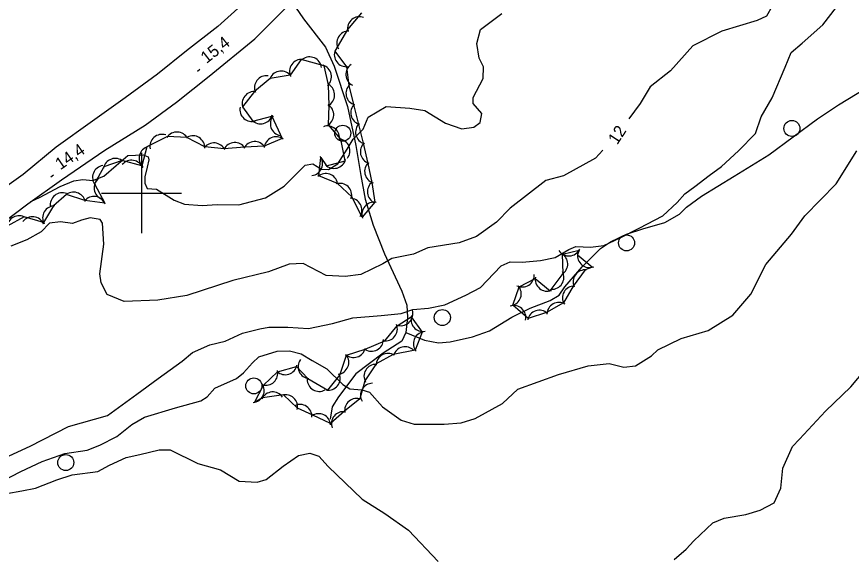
# Model space of a CAD drawing. Extents: x 643342 to 646936, y 5873857 to 5876103.
# Drawn here: x 645368.8 to 645577.3, y 5874308.9 to 5874444 of the extents above; entities that cross this region are included whole.
import ezdxf

# ---------------------------------------------------------------- set-up
doc = ezdxf.new("R2010")
doc.units = 0
for name, color, linetype in [('Niveau 1', 7, 'Continuous'), ('Niveau 2', 7, 'Continuous'), ('Niveau 21', 7, 'Continuous'), ('Niveau 22', 7, 'Continuous'), ('Niveau 3', 7, 'Continuous'), ('Niveau 36', 7, 'Continuous'), ('Niveau 44', 7, 'Continuous'), ('Niveau 61', 7, 'Continuous')]:
    doc.layers.add(name, color=color, linetype=linetype)

msp = doc.modelspace()

# ---------------------------------------------------------------- linework, layer by layer
at = {"layer": 'Niveau 1'}
for points in [[(645429.51, 5874366.08), (645431.8, 5874366.53), (645436.56, 5874366.57), (645441.69, 5874366.23), (645447.7, 5874367.46), (645452.78, 5874368.87), (645459.88, 5874369.48), (645464.84, 5874369.94), (645467.79, 5874370.91), (645471.68, 5874371.27), (645475.75, 5874372.08), (645481.04, 5874374.55), (645484.63, 5874376.44), (645488, 5874379.88), (645489.85, 5874381.82), (645492.04, 5874382.85), (645495.07, 5874382.71), (645499.62, 5874383.2), (645503.28, 5874383.92), (645506.74, 5874385.92), (645508.44, 5874386.62), (645512.15, 5874386.53), (645515.49, 5874386.87), (645519.54, 5874388.85), (645524.31, 5874391.22), (645530.19, 5874394.32), (645533.8, 5874397.67), (645535.69, 5874399.78), (645538.24, 5874401.59), (645541.82, 5874404.35), (645544.86, 5874406.61), (645549.13, 5874410.53), (645553.37, 5874414.85), (645554.77, 5874419.04), (645557.48, 5874423.72), (645560.81, 5874431.37), (645562.25, 5874435.03), (645565, 5874437.38), (645570.2, 5874442.01), (645573.62, 5874446.39)], [(645354.15, 5874328.58), (645372.21, 5874336.86), (645381.77, 5874341.74), (645391.47, 5874344.52), (645398.79, 5874349.82), (645404.11, 5874353.7), (645410.1, 5874358.04), (645412.69, 5874360.2), (645417.09, 5874362.09), (645420.87, 5874363), (645425.21, 5874365.05), (645429.51, 5874366.08)]]:
    msp.add_lwpolyline(points, dxfattribs=at)
at = {"layer": 'Niveau 2'}
for points in [[(645582.54, 5874514.84), (645576.15, 5874513.14), (645571.5, 5874511.05), (645566.58, 5874506.23), (645565.1, 5874502.38), (645560.74, 5874492.51), (645560.79, 5874489.4), (645559.45, 5874483.8), (645557.83, 5874477.99), (645555.61, 5874473.84), (645554.6, 5874466.91), (645554.91, 5874462.01), (645555.81, 5874458.62), (645557.57, 5874450.72), (645557.53, 5874446.61), (645556.13, 5874444.1), (645553.8, 5874443.05), (645544.96, 5874440.35), (645537.71, 5874436.71), (645532.13, 5874430.49), (645527.08, 5874426.48), (645524.56, 5874422.36), (645521.74, 5874418.54)], [(645470.77, 5874420.59), (645475.95, 5874417.45), (645480.03, 5874416.04), (645482.96, 5874416.41), (645484.61, 5874417.64), (645484.99, 5874419.82), (645482.86, 5874422.35), (645482.87, 5874423.87), (645485.34, 5874428.59), (645485.38, 5874431.5), (645484.32, 5874433.65), (645483.73, 5874437.34), (645484.66, 5874440.78), (645490.01, 5874444.82)], [(645372.35, 5874397.85), (645374.52, 5874398.85), (645379.67, 5874401.6), (645383.11, 5874403.06), (645385.36, 5874403.34), (645387.8, 5874403.15), (645390.57, 5874404.22), (645393.64, 5874406.88), (645396.55, 5874409.36), (645400.37, 5874409.51), (645401.62, 5874409.01), (645401.84, 5874408.27), (645401.38, 5874406.48), (645400.78, 5874404.05), (645400.83, 5874402.48), (645401.38, 5874401.12), (645403.71, 5874400.99), (645408.12, 5874398.2), (645410.74, 5874397.22), (645415.1, 5874396.93), (645418.91, 5874397.14), (645424.26, 5874397.08), (645430.99, 5874398.77), (645435.66, 5874401.72), (645438.26, 5874404.41), (645440.87, 5874406.98), (645442.76, 5874407.28), (645444.93, 5874405.92), (645446.67, 5874405.86), (645449.01, 5874407.31), (645451.38, 5874410.91), (645452.83, 5874413.4), (645455.33, 5874415.91), (645456.64, 5874418.97), (645461.09, 5874421.61), (645467.02, 5874421.2), (645470.77, 5874420.59)], [(645515.19, 5874410.68), (645513.41, 5874408.74), (645505.37, 5874404.28), (645500.98, 5874403.1), (645492.11, 5874396.24), (645488.69, 5874392.74), (645483.66, 5874389.12), (645479.35, 5874387.6), (645471.5, 5874386.35), (645467.9, 5874384.76), (645462.52, 5874383.68), (645460.23, 5874382.36), (645454.73, 5874379.7), (645450.82, 5874379.14), (645446.11, 5874379.45), (645440.34, 5874382.44), (645436.88, 5874382.26), (645431.67, 5874380.32), (645422.76, 5874378.18), (645411.29, 5874374.47), (645404.06, 5874373.26), (645395.61, 5874372.97), (645391.38, 5874374.66), (645389.9, 5874377.59), (645389.58, 5874379.85), (645390.6, 5874387.22), (645390.26, 5874392.46), (645389.67, 5874393.41), (645387.15, 5874393.82), (645385.03, 5874393.26), (645382.71, 5874392.4), (645379.78, 5874392.84), (645377.02, 5874392.47), (645374.95, 5874390.29), (645371.37, 5874388.34), (645367.35, 5874386.78)], [(645552.21, 5874374.77), (645555.9, 5874382.16), (645562.37, 5874389.74), (645565.67, 5874394.3), (645573.5, 5874402.32), (645578.66, 5874410.52)], [(645362.82, 5874326.93), (645369.8, 5874330.52), (645375.17, 5874333), (645380.86, 5874334.98), (645386.45, 5874335.84), (645389.57, 5874337.11), (645393.85, 5874339.29), (645397.58, 5874342.22), (645400.72, 5874344.08), (645408.48, 5874346.38), (645414.83, 5874348.11), (645416.39, 5874349.15), (645418.28, 5874351.34), (645423.7, 5874353.76), (645425.42, 5874355.11), (645427.7, 5874357.61), (645429.28, 5874359.13), (645433.9, 5874360.56), (645436.98, 5874360.6), (645439.88, 5874359.87), (645442.6, 5874358.24), (645446.29, 5874356.1), (645450.27, 5874352.22), (645452.02, 5874351.17), (645455.06, 5874350.92), (645456.9, 5874350.29), (645460.22, 5874346.65), (645464.86, 5874343.35), (645468.06, 5874342.29), (645475.56, 5874342.29), (645479.83, 5874342.64), (645483.3, 5874343.76), (645490.2, 5874347.52), (645494.03, 5874351.06), (645504.13, 5874354.69), (645511.54, 5874356.85), (645516.78, 5874357.5), (645520.49, 5874356.59), (645523.38, 5874356.85), (645527.39, 5874359.36), (645528.92, 5874360.87), (645534.82, 5874363.73), (645541.54, 5874365.72), (645547.67, 5874369.54), (645552.21, 5874374.77)], [(645533.05, 5874308.58), (645536.03, 5874311.12), (645537.92, 5874313.24), (645542.74, 5874317.73), (645545.51, 5874318.87), (645550.97, 5874319.78), (645554.56, 5874320.85), (645558.04, 5874322.73), (645559.66, 5874326.35), (645560.21, 5874331.36), (645562.59, 5874336.74), (645564.39, 5874338.56), (645570.84, 5874345.57), (645577.18, 5874351.63), (645582.04, 5874357.35)], [(645366.36, 5874325), (645370.05, 5874325.67), (645373.51, 5874326.38), (645378.79, 5874328.45), (645382.68, 5874329.66), (645389.09, 5874330.52), (645392.02, 5874332.07), (645396.15, 5874334), (645399.59, 5874334.77), (645404.36, 5874335.92), (645407.15, 5874335.94), (645414.02, 5874332.55), (645419.72, 5874330.9), (645424.39, 5874328.12), (645428.89, 5874327.85), (645431.12, 5874328.48), (645435.33, 5874331.88), (645439.23, 5874334.49), (645441.99, 5874335.1), (645444.25, 5874334.32), (645446.57, 5874331.78), (645455.08, 5874323.59), (645460.73, 5874320.06), (645466.65, 5874315.91), (645474.08, 5874308.06)]]:
    msp.add_lwpolyline(points, dxfattribs=at)
at = {"layer": 'Niveau 21'}
for points in [[(645427.34, 5874449.1), (645419.04, 5874441.54), (645411.21, 5874435.52), (645403.96, 5874429.66), (645395.89, 5874423.74), (645387.7, 5874417.92), (645378.63, 5874411.46), (645370.38, 5874404.59), (645361.96, 5874398.64), (645354.27, 5874392.16), (645344.89, 5874384.85), (645330.74, 5874374.3), (645321.14, 5874366.74)], [(645259.47, 5874309.83), (645271.35, 5874318.5), (645279.47, 5874324.21), (645288.77, 5874331.3), (645301.18, 5874340.46), (645307.22, 5874345.79), (645315.83, 5874352.7), (645321.98, 5874358.03), (645327.41, 5874362.03), (645336.45, 5874369.2), (645345.82, 5874376.74), (645355.41, 5874384.41), (645364.76, 5874392.18), (645371.61, 5874397.32), (645380.03, 5874403.27), (645390.78, 5874410.67), (645400.91, 5874416.97), (645408.76, 5874422.64), (645416.9, 5874429.14), (645428.32, 5874438.44), (645437.55, 5874447.7)]]:
    msp.add_lwpolyline(points, dxfattribs=at)
at = {"layer": 'Niveau 22'}
for points in [[(645437.55, 5874447.7), (645440.49, 5874443.47), (645445.93, 5874436.38), (645448.1, 5874431.64), (645451.42, 5874421.6), (645453.56, 5874411.84), (645454.75, 5874404.34), (645455.83, 5874398.47), (645457.88, 5874391.96), (645460.66, 5874384.81), (645463.36, 5874379.05), (645464.98, 5874375.54), (645466.26, 5874372.01), (645466.45, 5874368.98), (645466.01, 5874365.21), (645464.99, 5874363.04), (645460.31, 5874360.02), (645453.56, 5874354.87), (645449.17, 5874349.18), (645447.59, 5874346.62), (645447.1, 5874343.54)], [(645466.01, 5874365.21), (645470.66, 5874363.32), (645474.18, 5874362.63), (645477.07, 5874362.83), (645482.67, 5874364.15), (645486.87, 5874365.61), (645492.45, 5874369.04), (645497.07, 5874371.23), (645502.04, 5874373.22), (645504.28, 5874374.54), (645505.77, 5874376.63), (645510.08, 5874381.61), (645514.66, 5874386.13), (645517.1, 5874387.82), (645521.15, 5874389.74), (645525.23, 5874391.07), (645530.69, 5874392.62), (645534.38, 5874394.75), (645536.12, 5874396.5), (645539.89, 5874399.22), (645548.02, 5874404.22), (645556.72, 5874409.5), (645568.88, 5874418.52), (645574.1, 5874422.03), (645588.04, 5874430.48)]]:
    msp.add_lwpolyline(points, dxfattribs=at)
at = {"layer": 'Niveau 3'}
for p, q in [((645413.93, 5874430.44), (645414.56, 5874430.94)), ((645377.31, 5874404.07), (645377.97, 5874404.52))]:
    msp.add_line(p, q, dxfattribs=at)
at = {"layer": 'Niveau 36'}
for centre in [(645562.45, 5874416.11), (645450.26, 5874414.92), (645521.14, 5874387.55), (645475.13, 5874368.93), (645428.04, 5874351.88), (645381.07, 5874332.75)]:
    msp.add_circle(centre, 2, dxfattribs=at)
at = {"layer": 'Niveau 44'}
for points in [[(645454.95, 5874444.95), (645451.46, 5874440.78), (645448.27, 5874435.38), (645451.21, 5874431.52), (645451.76, 5874426.83), (645452.93, 5874422.12), (645454.16, 5874417.12), (645455.32, 5874412.41), (645456.48, 5874407.4), (645457.53, 5874402.66), (645458.28, 5874397.68), (645455.12, 5874393.99), (645452.49, 5874399.04), (645448.96, 5874402.37), (645444.29, 5874404.32), (645444.8, 5874408.88), (645446.16, 5874406.81), (645450.85, 5874408.05), (645449.77, 5874413.45), (645446.66, 5874417.01), (645446.87, 5874421.86), (645446.69, 5874427.03), (645445.61, 5874431.77), (645439.9, 5874433.36), (645437.11, 5874429.38), (645432.09, 5874428.61), (645428.23, 5874425.32), (645425.25, 5874421.49)], [(645425.25, 5874421.49), (645427.82, 5874417.93), (645432.51, 5874419.19), (645435.1, 5874413.61), (645430.6, 5874411.72), (645425.75, 5874411.48), (645420.64, 5874411.02), (645415.81, 5874411.49), (645411.33, 5874413.86), (645406.49, 5874414.13), (645401.3, 5874411.49), (645400.09, 5874406.79), (645395.15, 5874408.11), (645390.57, 5874406.5), (645388.22, 5874402.27), (645390.78, 5874397.51), (645385.85, 5874398.17), (645381.22, 5874399.63), (645377.99, 5874396.81), (645375.54, 5874392.62), (645370.71, 5874394.03), (645366.43, 5874391.75)], [(645510.79, 5874380.84), (645507.81, 5874376.79), (645505.38, 5874372.59), (645501.15, 5874370.17), (645496.53, 5874368.69), (645492.72, 5874371.99), (645494.3, 5874376.58), (645498.33, 5874378.71), (645502.07, 5874375.61), (645505.29, 5874379.92), (645505.15, 5874384.77), (645509.3, 5874385.71), (645508.87, 5874384.57), (645512.64, 5874381.5), (645510.79, 5874380.84)], [(645428.19, 5874347.77), (645430.46, 5874352.07), (645433.98, 5874355.41), (645438.73, 5874356.72), (645441.5, 5874353.73), (645446.49, 5874350.77), (645449.49, 5874354.59), (645451.2, 5874359.54), (645455.82, 5874361.03), (645460.73, 5874363.1), (645463.81, 5874366.86), (645467.38, 5874369.15), (645470.11, 5874365.29), (645468.38, 5874360.76), (645462.85, 5874359.7), (645458.6, 5874357.35), (645455.79, 5874353.11), (645454.51, 5874348.63), (645450.73, 5874345.58), (645447.16, 5874342.51), (645442.77, 5874344.58), (645438.95, 5874346.29), (645435.43, 5874349.63), (645430.22, 5874348.91), (645428.19, 5874347.77)]]:
    msp.add_lwpolyline(points, dxfattribs=at)
for centre, start, end in [((645454.45, 5874440.99), 70.0324, 190.0103), ((645454.45, 5874440.99), 70.0324, 190.0103), ((645454.45, 5874440.99), 70.0324, 190.0103), ((645451.77, 5874437.43), 89.6464, 209.6244), ((645451.77, 5874437.43), 89.6464, 209.6244), ((645451.77, 5874437.43), 89.6464, 209.6244), ((645441.98, 5874430.97), 6.1652, 126.1431), ((645441.98, 5874430.97), 6.1652, 126.1431), ((645441.98, 5874430.97), 6.1652, 126.1431), ((645451.14, 5874434.52), 157.3332, 277.3111), ((645451.14, 5874434.52), 157.3332, 277.3111), ((645451.14, 5874434.52), 157.3332, 277.3111), ((645439.95, 5874430.36), 84.9565, 204.9344), ((645439.95, 5874430.36), 84.9565, 204.9344), ((645439.95, 5874430.36), 84.9565, 204.9344), ((645444.43, 5874429.01), 312.7603, 72.7382), ((645444.43, 5874429.01), 312.7603, 72.7382), ((645444.43, 5874429.01), 312.7603, 72.7382), ((645454.04, 5874429.57), 123.7764, 243.7544), ((645454.04, 5874429.57), 123.7764, 243.7544), ((645454.04, 5874429.57), 123.7764, 243.7544), ((645434.86, 5874427.44), 43.1484, 163.1264), ((645434.86, 5874427.44), 43.1484, 163.1264), ((645434.86, 5874427.44), 43.1484, 163.1264), ((645431.2, 5874426.27), 82.1847, 202.1626), ((645431.2, 5874426.27), 82.1847, 202.1626), ((645431.2, 5874426.27), 82.1847, 202.1626), ((645445.22, 5874424.5), 297.5612, 57.5392), ((645445.22, 5874424.5), 297.5612, 57.5392), ((645445.22, 5874424.5), 297.5612, 57.5392), ((645454.06, 5874424.9), 133.8659, 253.8439), ((645454.06, 5874424.9), 133.8659, 253.8439), ((645454.06, 5874424.9), 133.8659, 253.8439), ((645428.14, 5874422.32), 82.1847, 202.1626), ((645428.14, 5874422.32), 82.1847, 202.1626), ((645428.14, 5874422.32), 82.1847, 202.1626), ((645427.53, 5874420.86), 168.6827, 288.6607), ((645427.53, 5874420.86), 168.6827, 288.6607), ((645427.53, 5874420.86), 168.6827, 288.6607), ((645445, 5874419.51), 297.5612, 57.5392), ((645445, 5874419.51), 297.5612, 57.5392), ((645445, 5874419.51), 297.5612, 57.5392), ((645455.25, 5874420.04), 133.8659, 253.8439), ((645455.25, 5874420.04), 133.8659, 253.8439), ((645455.25, 5874420.04), 133.8659, 253.8439), ((645429.71, 5874420.26), 225.037, 345.0149), ((645429.71, 5874420.26), 225.037, 345.0149), ((645429.71, 5874420.26), 225.037, 345.0149), ((645435.16, 5874417.31), 139.3396, 259.3176), ((645435.16, 5874417.31), 139.3396, 259.3176), ((645435.16, 5874417.31), 139.3396, 259.3176), ((645456.45, 5874415.19), 133.8659, 253.8439), ((645456.45, 5874415.19), 133.8659, 253.8439), ((645456.45, 5874415.19), 133.8659, 253.8439), ((645408.81, 5874412.23), 26.7948, 146.7727), ((645408.81, 5874412.23), 26.7948, 146.7727), ((645408.81, 5874412.23), 26.7948, 146.7727), ((645446.45, 5874413.74), 350.0753, 110.0532), ((645446.45, 5874413.74), 350.0753, 110.0532), ((645446.45, 5874413.74), 350.0753, 110.0532), ((645405.09, 5874411.64), 71.5628, 191.5408), ((645405.09, 5874411.64), 71.5628, 191.5408), ((645405.09, 5874411.64), 71.5628, 191.5408), ((645412.79, 5874411.29), 357.4745, 117.4524), ((645412.79, 5874411.29), 357.4745, 117.4524), ((645412.79, 5874411.29), 357.4745, 117.4524), ((645433.6, 5874411.02), 53.873, 173.851), ((645433.6, 5874411.02), 53.873, 173.851), ((645433.6, 5874411.02), 53.873, 173.851), ((645449.05, 5874410.53), 322.112, 82.09), ((645449.05, 5874410.53), 322.112, 82.09), ((645449.05, 5874410.53), 322.112, 82.09), ((645402.4, 5874408.7), 105.4953, 225.4732), ((645402.4, 5874408.7), 105.4953, 225.4732), ((645402.4, 5874408.7), 105.4953, 225.4732), ((645418.06, 5874409.5), 24.4421, 144.4201), ((645418.06, 5874409.5), 24.4421, 144.4201), ((645418.06, 5874409.5), 24.4421, 144.4201), ((645423.27, 5874409.6), 32.8404, 152.8183), ((645423.27, 5874409.6), 32.8404, 152.8183), ((645423.27, 5874409.6), 32.8404, 152.8183), ((645428.26, 5874409.84), 32.8404, 152.8183), ((645428.26, 5874409.84), 32.8404, 152.8183), ((645428.26, 5874409.84), 32.8404, 152.8183), ((645457.65, 5874410.3), 132.4655, 252.4434), ((645457.65, 5874410.3), 132.4655, 252.4434), ((645457.65, 5874410.3), 132.4655, 252.4434), ((645442.22, 5874407.36), 276.4727, 36.4507), ((645442.22, 5874407.36), 276.4727, 36.4507), ((645442.22, 5874407.36), 276.4727, 36.4507), ((645390.75, 5874403.89), 98.5446, 218.5226), ((645390.75, 5874403.89), 98.5446, 218.5226), ((645390.75, 5874403.89), 98.5446, 218.5226), ((645393.44, 5874405.64), 49.3082, 169.2861), ((645393.44, 5874405.64), 49.3082, 169.2861), ((645393.44, 5874405.64), 49.3082, 169.2861), ((645397.5, 5874405.19), 20.4891, 140.467), ((645397.5, 5874405.19), 20.4891, 140.467), ((645397.5, 5874405.19), 20.4891, 140.467), ((645448.06, 5874409.14), 224.8254, 344.8033), ((645448.06, 5874409.14), 224.8254, 344.8033), ((645448.06, 5874409.14), 224.8254, 344.8033), ((645458.72, 5874405.41), 132.4655, 252.4434), ((645458.72, 5874405.41), 132.4655, 252.4434), ((645458.72, 5874405.41), 132.4655, 252.4434), ((645446.01, 5874401.86), 10.8164, 130.7943), ((645446.01, 5874401.86), 10.8164, 130.7943), ((645446.01, 5874401.86), 10.8164, 130.7943), ((645391.15, 5874401.3), 128.6795, 248.6575), ((645391.15, 5874401.3), 128.6795, 248.6575), ((645391.15, 5874401.3), 128.6795, 248.6575), ((645459.4, 5874400.31), 126.5486, 246.5265), ((645459.4, 5874400.31), 126.5486, 246.5265), ((645459.4, 5874400.31), 126.5486, 246.5265), ((645449.51, 5874399.42), 346.6992, 106.6771), ((645449.51, 5874399.42), 346.6992, 106.6771), ((645449.51, 5874399.42), 346.6992, 106.6771), ((645380.19, 5874397.06), 69.1207, 189.0987), ((645380.19, 5874397.06), 69.1207, 189.0987), ((645380.19, 5874397.06), 69.1207, 189.0987), ((645383, 5874397.22), 12.5866, 132.5646), ((645383, 5874397.22), 12.5866, 132.5646), ((645383, 5874397.22), 12.5866, 132.5646), ((645388.1, 5874396.15), 21.0183, 140.9962), ((645388.1, 5874396.15), 21.0183, 140.9962), ((645388.1, 5874396.15), 21.0183, 140.9962), ((645452.02, 5874395.71), 328.6778, 88.6558), ((645452.02, 5874395.71), 328.6778, 88.6558), ((645452.02, 5874395.71), 328.6778, 88.6558), ((645378.28, 5874393.82), 89.6481, 209.6261), ((645378.28, 5874393.82), 89.6481, 209.6261), ((645378.28, 5874393.82), 89.6481, 209.6261), ((645458.04, 5874394.69), 79.466, 199.444), ((645458.04, 5874394.69), 79.466, 199.444), ((645458.04, 5874394.69), 79.466, 199.444), ((645369.4, 5874391.34), 58.0426, 178.0205), ((645369.4, 5874391.34), 58.0426, 178.0205), ((645369.4, 5874391.34), 58.0426, 178.0205), ((645372.75, 5874391.08), 23.226, 143.204), ((645372.75, 5874391.08), 23.226, 143.204), ((645372.75, 5874391.08), 23.226, 143.204), ((645506.75, 5874387.3), 213.9924, 333.9703), ((645506.75, 5874387.3), 213.9924, 333.9703), ((645506.75, 5874387.3), 213.9924, 333.9703), ((645503.46, 5874382.29), 301.7223, 61.7002), ((645503.46, 5874382.29), 301.7223, 61.7002), ((645503.46, 5874382.29), 301.7223, 61.7002), ((645511.87, 5874384.4), 170.8718, 290.8497), ((645511.87, 5874384.4), 170.8718, 290.8497), ((645511.87, 5874384.4), 170.8718, 290.8497), ((645495.1, 5874379.55), 242.7245, 2.7024), ((645495.1, 5874379.55), 242.7245, 2.7024), ((645495.1, 5874379.55), 242.7245, 2.7024), ((645502.49, 5874378.98), 267.1696, 27.1475), ((645502.49, 5874378.98), 267.1696, 27.1475), ((645502.49, 5874378.98), 267.1696, 27.1475), ((645510.81, 5874377.84), 84.2511, 204.2291), ((645510.81, 5874377.84), 84.2511, 204.2291), ((645510.81, 5874377.84), 84.2511, 204.2291), ((645501.32, 5874378.51), 170.3133, 290.2912), ((645501.32, 5874378.51), 170.3133, 290.2912), ((645501.32, 5874378.51), 170.3133, 290.2912), ((645491.84, 5874374.85), 281.1056, 41.0836), ((645491.84, 5874374.85), 281.1056, 41.0836), ((645491.84, 5874374.85), 281.1056, 41.0836), ((645508.12, 5874373.81), 89.9443, 209.9222), ((645508.12, 5874373.81), 89.9443, 209.9222), ((645508.12, 5874373.81), 89.9443, 209.9222), ((645493, 5874368.92), 348.1987, 108.1767), ((645493, 5874368.92), 348.1987, 108.1767), ((645493, 5874368.92), 348.1987, 108.1767), ((645504.27, 5874369.71), 59.1318, 179.1098), ((645504.27, 5874369.71), 59.1318, 179.1098), ((645504.27, 5874369.71), 59.1318, 179.1098), ((645464.79, 5874369.9), 256.4207, 16.3986), ((645464.79, 5874369.9), 256.4207, 16.3986), ((645464.79, 5874369.9), 256.4207, 16.3986), ((645470.3, 5874368.45), 160.538, 280.5159), ((645470.3, 5874368.45), 160.538, 280.5159), ((645470.3, 5874368.45), 160.538, 280.5159), ((645499.38, 5874367.75), 47.7332, 167.7111), ((645499.38, 5874367.75), 47.7332, 167.7111), ((645499.38, 5874367.75), 47.7332, 167.7111), ((645460.9, 5874366.1), 260.7092, 20.6871), ((645460.9, 5874366.1), 260.7092, 20.6871), ((645460.9, 5874366.1), 260.7092, 20.6871), ((645470.89, 5874362.4), 99.1555, 219.1334), ((645470.89, 5874362.4), 99.1555, 219.1334), ((645470.89, 5874362.4), 99.1555, 219.1334), ((645457.42, 5874363.52), 238.413, 358.3909), ((645457.42, 5874363.52), 238.413, 358.3909), ((645457.42, 5874363.52), 238.413, 358.3909), ((645452.97, 5874361.96), 227.8382, 347.8162), ((645452.97, 5874361.96), 227.8382, 347.8162), ((645452.97, 5874361.96), 227.8382, 347.8162), ((645465.83, 5874358.66), 44.0738, 164.0517), ((645465.83, 5874358.66), 44.0738, 164.0517), ((645465.83, 5874358.66), 44.0738, 164.0517), ((645448.76, 5874357.77), 277.4086, 37.3866), ((645448.76, 5874357.77), 277.4086, 37.3866), ((645448.76, 5874357.77), 277.4086, 37.3866), ((645461.58, 5874356.99), 58.9747, 178.9526), ((645461.58, 5874356.99), 58.9747, 178.9526), ((645461.58, 5874356.99), 58.9747, 178.9526), ((645435.89, 5874357.67), 227.5274, 347.5054), ((645435.89, 5874357.67), 227.5274, 347.5054), ((645435.89, 5874357.67), 227.5274, 347.5054), ((645442.11, 5874356.67), 144.2515, 264.2294), ((645442.11, 5874356.67), 144.2515, 264.2294), ((645442.11, 5874356.67), 144.2515, 264.2294), ((645458.56, 5874354.27), 88.8146, 208.7926), ((645458.56, 5874354.27), 88.8146, 208.7926), ((645458.56, 5874354.27), 88.8146, 208.7926), ((645431.01, 5874355.02), 253.5679, 13.5459), ((645431.01, 5874355.02), 253.5679, 13.5459), ((645431.01, 5874355.02), 253.5679, 13.5459), ((645446.6, 5874353.77), 261.7918, 21.7697), ((645446.6, 5874353.77), 261.7918, 21.7697), ((645446.6, 5874353.77), 261.7918, 21.7697), ((645427.63, 5874350.72), 274.6499, 34.6278), ((645427.63, 5874350.72), 274.6499, 34.6278), ((645427.63, 5874350.72), 274.6499, 34.6278), ((645444.37, 5874353.49), 178.943, 298.9209), ((645444.37, 5874353.49), 178.943, 298.9209), ((645444.37, 5874353.49), 178.943, 298.9209), ((645457.7, 5874349.54), 90.3304, 210.3084), ((645457.7, 5874349.54), 90.3304, 210.3084), ((645457.7, 5874349.54), 90.3304, 210.3084), ((645432.79, 5874347.37), 35.19, 155.168), ((645432.79, 5874347.37), 35.19, 155.168), ((645432.79, 5874347.37), 35.19, 155.168), ((645435.98, 5874346.68), 346.4747, 106.4527), ((645435.98, 5874346.68), 346.4747, 106.4527), ((645435.98, 5874346.68), 346.4747, 106.4527), ((645453.73, 5874345.73), 68.9412, 188.9191), ((645453.73, 5874345.73), 68.9412, 188.9191), ((645453.73, 5874345.73), 68.9412, 188.9191), ((645439.56, 5874344.25), 356.3538, 116.3318), ((645439.56, 5874344.25), 356.3538, 116.3318), ((645439.56, 5874344.25), 356.3538, 116.3318), ((645444.21, 5874341.95), 4.7548, 124.7328), ((645444.21, 5874341.95), 4.7548, 124.7328), ((645444.21, 5874341.95), 4.7548, 124.7328), ((645450.41, 5874342.45), 80.541, 200.5189), ((645450.41, 5874342.45), 80.541, 200.5189), ((645450.41, 5874342.45), 80.541, 200.5189)]:
    msp.add_arc(centre, 3, start, end, dxfattribs=at)
at = {"layer": 'Niveau 61'}
for points in [[(645400, 5874410), (645400, 5874400), (645400, 5874390)], [(645390, 5874400), (645400, 5874400), (645410, 5874400)]]:
    msp.add_lwpolyline(points, dxfattribs=at)

# ---------------------------------------------------------------- texts
at = {"layer": 'Niveau 2'}
msp.add_text('12', height=3, rotation=56.7366, dxfattribs=at).set_placement((645518.81, 5874411.86))
at = {"layer": 'Niveau 3'}
for s, rotation, p in [('15,4 ', 38.0886, (645416.22, 5874432.19)), ('14,4 ', 34.3767, (645379.71, 5874405.66))]:
    msp.add_text(s, height=3, rotation=rotation, dxfattribs=at).set_placement(p)

doc.saveas('drawing.dxf')
